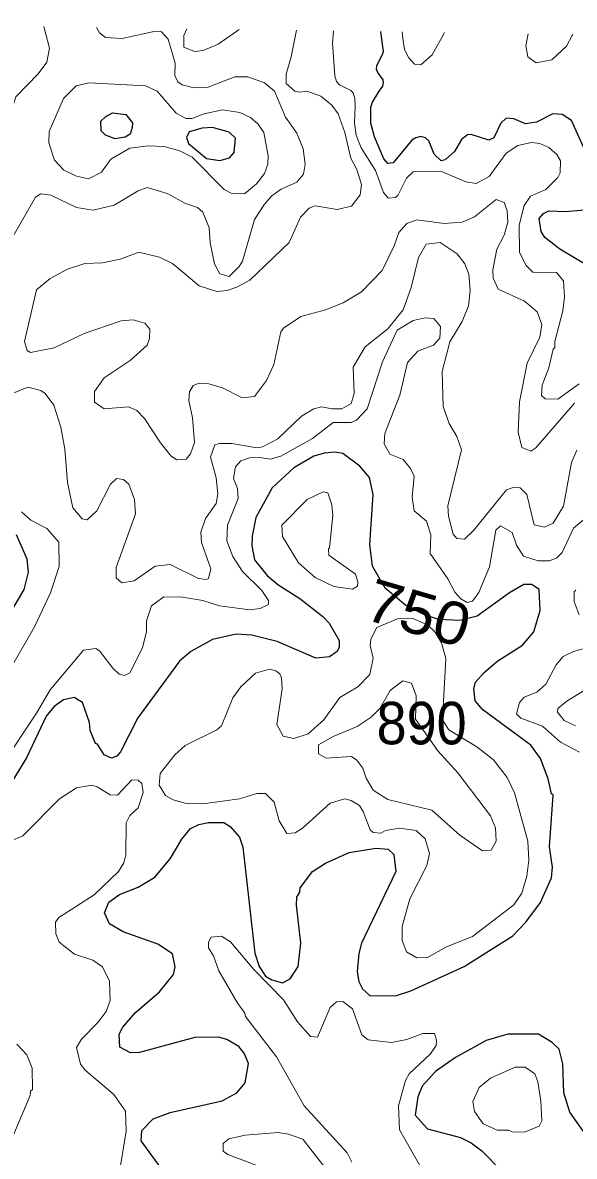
# Model space of a CAD drawing. Extents: x 763.2 to 816.8, y 7896.5 to 7952.7.
# Drawn here: x 782.278 to 784.355, y 7948.143 to 7952.411 of the extents above; entities that cross this region are included whole.
import ezdxf
from ezdxf.enums import TextEntityAlignment as Align

# ---------------------------------------------------------------- set-up
doc = ezdxf.new("R2010")
doc.units = 0
doc.header["$LTSCALE"] = 0.064
doc.layers.add('1', color=7, linetype='Continuous', lineweight=25)
doc.layers.add('2', color=7, linetype='Continuous', lineweight=13)
doc.layers.add('21', color=7, linetype='Continuous')
doc.layers.add('61', color=7, linetype='Continuous')

msp = doc.modelspace()

# ---------------------------------------------------------------- linework, layer by layer
at = {"layer": '1'}
for points in [[(784.3974, 7951.9263), (784.3441, 7952.0426), (784.3085, 7952.0657), (784.2734, 7952.0677), (784.2126, 7952.0368), (784.1707, 7952.0303), (784.1267, 7952.0492), (784.0986, 7952.051), (784.0786, 7952.0328), (784.0518, 7951.9768), (784.0325, 7951.9681), (783.9669, 7951.9902), (783.953, 7951.9887), (783.9294, 7951.9714), (783.9039, 7951.9253), (783.868, 7951.8943), (783.8532, 7951.8908), (783.827, 7951.9161), (783.8076, 7951.9664), (783.7946, 7951.9777), (783.7774, 7951.9823), (783.7585, 7951.9777), (783.743, 7951.9687), (783.6729, 7951.8834), (783.6523, 7951.8809), (783.6375, 7951.8986), (783.6019, 7951.9807), (783.5885, 7952.0327), (783.5884, 7952.0931), (783.5944, 7952.112), (783.6205, 7952.1527), (783.6339, 7952.172), (783.6368, 7952.185), (783.6352, 7952.1953), (783.6146, 7952.2228), (783.6099, 7952.2356), (783.6108, 7952.2488), (783.6339, 7952.2945), (783.636, 7952.3034), (783.6282, 7952.3576), (783.6267, 7952.3772)], [(784.3934, 7951.5035), (784.2998, 7951.5577), (784.2434, 7951.6016), (784.2306, 7951.6248), (784.2226, 7951.6734), (784.2386, 7951.6925), (784.2587, 7951.7027), (784.3219, 7951.6997), (784.4065, 7951.708)], [(782.6564, 7948.9888), (782.6051, 7949.0184), (782.586, 7949.0598), (782.6023, 7949.0997), (782.6416, 7949.1293), (782.7121, 7949.1564), (782.7755, 7949.1947), (782.8326, 7949.2626), (782.877, 7949.337), (782.909, 7949.3769), (782.9414, 7949.3924), (782.9769, 7949.3999), (783.0352, 7949.4005), (783.0594, 7949.3851), (783.0945, 7949.345), (783.1064, 7949.3075), (783.1512, 7948.9084), (783.1682, 7948.8574), (783.192, 7948.8211), (783.2162, 7948.8074), (783.2559, 7948.7968), (783.2852, 7948.8119), (783.3153, 7948.8581), (783.325, 7948.9453), (783.3089, 7949.0892), (783.3104, 7949.1194), (783.3214, 7949.1371), (783.3229, 7949.1539), (783.3692, 7949.2156), (783.4179, 7949.2464), (783.5076, 7949.2866), (783.6071, 7949.3034), (783.6535, 7949.2998), (783.6752, 7949.2796), (783.683, 7949.2158), (783.5539, 7948.946), (783.5435, 7948.9074), (783.5372, 7948.8376), (783.5437, 7948.8016), (783.5573, 7948.7739), (783.5852, 7948.7483), (783.6811, 7948.748), (783.739, 7948.7658), (783.9403, 7948.8584), (784.1239, 7948.9733), (784.1728, 7949.025), (784.2274, 7949.0982), (784.2695, 7949.1921), (784.2733, 7949.2315), (784.262, 7949.3085), (784.275, 7949.5027), (784.2686, 7949.5082), (784.2568, 7949.564), (784.2281, 7949.6405), (784.1916, 7949.6909), (784.0109, 7949.8242), (783.9816, 7949.8585), (783.976, 7949.9043), (783.9832, 7949.9284), (784.0135, 7949.9639), (784.0635, 7950.0061), (784.16, 7950.0679), (784.2027, 7950.1179), (784.2257, 7950.1982), (784.2228, 7950.2771), (784.1945, 7950.2957), (784.1644, 7950.2957), (784.1102, 7950.2645), (783.9888, 7950.1772), (783.9242, 7950.1606), (783.844, 7950.1639), (783.7884, 7950.1828), (783.72, 7950.2162), (783.6424, 7950.2815), (783.5949, 7950.3653), (783.5849, 7950.4459), (783.5978, 7950.6347), (783.584, 7950.6982), (783.5471, 7950.7413), (783.4835, 7950.7888), (783.4533, 7950.7941), (783.4132, 7950.7907), (783.3738, 7950.7789), (783.2983, 7950.7346), (783.2172, 7950.66), (783.1558, 7950.5486), (783.1412, 7950.4778), (783.1411, 7950.4416), (783.151, 7950.3891), (783.1981, 7950.3295), (783.2384, 7950.2959), (783.3207, 7950.2436), (783.4083, 7950.1752), (783.432, 7950.1499), (783.4695, 7950.0855)], [(782.1545, 7950.059), (782.2834, 7950.2772), (782.2995, 7950.3422), (782.2948, 7950.3918), (782.2545, 7950.4823)], [(783.2362, 7950.0814), (783.1404, 7950.1056), (783.0819, 7950.1088), (782.9926, 7950.0888), (782.9107, 7950.044), (782.8683, 7950.0069), (782.7118, 7949.7942), (782.6461, 7949.6665), (782.632, 7949.6493), (782.6121, 7949.6423), (782.5846, 7949.6549), (782.5591, 7949.6943), (782.5518, 7949.6969), (782.5316, 7949.7466), (782.5296, 7949.7769), (782.5033, 7949.8522), (782.4719, 7949.8702), (782.4313, 7949.8621), (782.3956, 7949.8364), (782.3663, 7949.8001), (782.2916, 7949.6428), (782.24, 7949.5593)], [(783.4695, 7950.0855), (783.4695, 7950.0596), (783.4617, 7950.0433), (783.4335, 7950.0235), (783.3817, 7950.0186), (783.2362, 7950.0814)], [(782.6415, 7948.6028), (782.6547, 7948.6297), (782.7018, 7948.6835), (782.7926, 7948.763), (782.845, 7948.8274), (782.8518, 7948.8571), (782.8419, 7948.9049), (782.787, 7948.9422), (782.6564, 7948.9888)], [(783.0155, 7948.592), (782.9258, 7948.59), (782.7171, 7948.5345), (782.6836, 7948.5332), (782.6438, 7948.554), (782.6415, 7948.6028)], [(782.8179, 7948.0721), (782.7241, 7948.2021), (782.726, 7948.2408), (782.7696, 7948.2842), (782.8329, 7948.3078), (783.0293, 7948.3522), (783.0838, 7948.3824), (783.1148, 7948.4202), (783.1277, 7948.4926), (783.1114, 7948.5311), (783.0917, 7948.5572), (783.0464, 7948.5834), (783.0155, 7948.592)], [(784.5695, 7948.0788), (784.4611, 7948.1578), (784.3962, 7948.2278), (784.3385, 7948.3093), (784.3148, 7948.3825), (784.3115, 7948.4918), (784.2984, 7948.5462), (784.2719, 7948.5717), (784.2197, 7948.6031), (784.1042, 7948.6033), (784.0223, 7948.5788), (783.9069, 7948.5147), (783.832, 7948.4626), (783.7825, 7948.4068), (783.7656, 7948.3668), (783.756, 7948.298), (783.8019, 7948.247)], [(783.8019, 7948.247), (783.9259, 7948.2142), (783.9661, 7948.1941), (784.0067, 7948.1635), (784.0818, 7948.0871), (784.1656, 7948.0388)]]:
    msp.add_lwpolyline(points, dxfattribs=at)
for points in [[(782.59, 7951.9879), (782.5729, 7952.0039), (782.5725, 7952.0402), (782.5902, 7952.0573), (782.6163, 7952.0717), (782.6666, 7952.065), (782.6918, 7952.0337), (782.6901, 7952.0163), (782.6826, 7951.9915), (782.6639, 7951.9797), (782.6257, 7951.9738)], [(783.0786, 7951.9762), (783.0549, 7951.999), (782.9925, 7952.0168), (782.9538, 7952.0136), (782.9048, 7952.0002), (782.8949, 7951.9781), (782.9019, 7951.9556), (782.9704, 7951.8998), (783.0202, 7951.8921), (783.0567, 7951.9023), (783.0743, 7951.922)]]:
    msp.add_lwpolyline(points, close=True, dxfattribs=at)
at = {"layer": '2'}
for points in [[(781.359, 7952.4108), (781.3575, 7952.4071), (781.3728, 7952.3532), (781.3861, 7952.2547), (781.3995, 7952.2152), (781.4224, 7952.185), (781.4732, 7952.1955), (781.5512, 7952.2437), (781.5825, 7952.2469), (781.6397, 7952.2305), (781.6956, 7952.2307), (781.7436, 7952.2468), (781.8185, 7952.2892), (781.8677, 7952.2881), (781.8816, 7952.2821), (782.1459, 7952.0037), (782.1931, 7951.9973), (782.2149, 7952.0158), (782.2514, 7952.1322), (782.3363, 7952.2179), (782.3685, 7952.262), (782.3783, 7952.3154), (782.357, 7952.3961)], [(782.5556, 7952.3931), (782.5574, 7952.3899), (782.567, 7952.3726), (782.5899, 7952.3556), (782.652, 7952.3507), (782.7665, 7952.3767), (782.7985, 7952.3775), (782.826, 7952.3486), (782.8517, 7952.2585), (782.8506, 7952.2114), (782.862, 7952.1882), (782.8783, 7952.1766), (782.9216, 7952.1649), (782.9761, 7952.168), (783.0768, 7952.2075), (783.1253, 7952.2073), (783.1877, 7952.1849), (783.2262, 7952.1532), (783.2674, 7952.0554), (783.3104, 7951.9951), (783.3334, 7951.9358), (783.3416, 7951.8779), (783.3349, 7951.84), (783.3094, 7951.8105), (783.2516, 7951.7843), (783.2157, 7951.7595), (783.1879, 7951.7281), (783.1508, 7951.6695), (783.1048, 7951.5124), (783.0931, 7951.4924), (783.0554, 7951.4551), (783.0206, 7951.4655), (782.9998, 7951.5026), (782.9834, 7951.5814), (782.9796, 7951.6382), (782.9565, 7951.6969), (782.9359, 7951.7152), (782.8907, 7951.7296), (782.8216, 7951.7673), (782.7462, 7951.7902), (782.7119, 7951.7776), (782.6218, 7951.7244), (782.543, 7951.7047), (782.4803, 7951.7156), (782.3838, 7951.761), (782.3454, 7951.7666), (782.3257, 7951.7534), (782.1567, 7951.4598)], [(783.7239, 7951.6544), (783.694, 7951.6214), (783.6765, 7951.5709), (783.6316, 7951.4782), (783.554, 7951.3979), (783.4848, 7951.3558), (783.4179, 7951.3302), (783.3246, 7951.3049), (783.2602, 7951.2614), (783.2494, 7951.2465), (783.2229, 7951.1239), (783.1961, 7951.0641), (783.1505, 7951.0032), (783.1045, 7950.9982), (783.0302, 7951.0359), (782.9786, 7951.0508), (782.9421, 7951.0538), (782.9194, 7951.0444), (782.9058, 7951.0211), (782.9028, 7950.9882), (782.9173, 7950.9232), (782.9241, 7950.8303), (782.9092, 7950.7882), (782.8935, 7950.7671), (782.8575, 7950.7647), (782.8365, 7950.7785), (782.796, 7950.8288), (782.7368, 7950.9207), (782.7076, 7950.9513), (782.6762, 7950.965), (782.5844, 7950.957), (782.5479, 7950.9824), (782.5484, 7951.0219), (782.5846, 7951.0739), (782.6828, 7951.139), (782.7461, 7951.197), (782.7552, 7951.2221), (782.7567, 7951.257), (782.7373, 7951.2797), (782.6934, 7951.2922), (782.6487, 7951.289), (782.5094, 7951.2408), (782.3957, 7951.1873), (782.3066, 7951.1692), (782.2946, 7951.1763), (782.285, 7951.21), (782.3293, 7951.4048), (782.3811, 7951.4472), (782.447, 7951.4824), (782.5112, 7951.5037), (782.5777, 7951.5073), (782.6442, 7951.5204), (782.715, 7951.5466), (782.7934, 7951.5286), (782.8414, 7951.5044), (782.942, 7951.4198), (783.0083, 7951.3992), (783.0481, 7951.4028), (783.0839, 7951.4148), (783.1326, 7951.4419), (783.2807, 7951.5838), (783.3244, 7951.6788), (783.3565, 7951.7127), (783.3793, 7951.7207), (783.4622, 7951.708), (783.5156, 7951.7198), (783.5484, 7951.7623), (783.5536, 7951.8012), (783.5364, 7951.8587), (783.5128, 7951.9012), (783.4905, 7951.9977), (783.4662, 7952.0678), (783.4422, 7952.1003), (783.4002, 7952.1337), (783.3479, 7952.1528), (783.3188, 7952.1486), (783.3027, 7952.1533), (783.2694, 7952.1821), (783.2695, 7952.2164), (783.2889, 7952.2816), (783.3082, 7952.382)], [(782.8958, 7952.3881), (782.8958, 7952.388), (782.8848, 7952.3629), (782.8849, 7952.3183), (782.9242, 7952.3029), (782.9577, 7952.3064), (783.0139, 7952.3305), (783.0836, 7952.3785), (783.0933, 7952.3852)], [(783.4481, 7952.3799), (783.4479, 7952.3772), (783.4441, 7952.3347), (783.4534, 7952.211), (783.4596, 7952.1894), (783.4702, 7952.177), (783.513, 7952.1556), (783.5222, 7952.1461), (783.5285, 7952.1254), (783.5302, 7952.0956), (783.5274, 7952.0336), (783.5334, 7951.9867), (783.5524, 7951.9391), (783.6067, 7951.8544), (783.6359, 7951.7717), (783.6544, 7951.7496), (783.6806, 7951.7521), (783.6908, 7951.7599), (783.7227, 7951.825), (783.7485, 7951.8499), (783.855, 7951.8508), (783.9458, 7951.8117), (783.9851, 7951.805), (784.0338, 7951.8317), (784.0988, 7951.9191), (784.1424, 7951.9489), (784.193, 7951.9592), (784.225, 7951.956), (784.2591, 7951.9409), (784.2886, 7951.9143), (784.303, 7951.8906), (784.3014, 7951.8457), (784.2933, 7951.8285), (784.2476, 7951.7823), (784.1899, 7951.7571), (784.1665, 7951.722), (784.1469, 7951.6486), (784.1487, 7951.546), (784.1741, 7951.4963), (784.1992, 7951.4711), (784.2876, 7951.4698), (784.3145, 7951.4388), (784.3178, 7951.3783), (784.3113, 7951.3257), (784.2818, 7951.21), (784.2815, 7951.1875), (784.2752, 7951.1815), (784.2585, 7951.1113), (784.234, 7951.0456), (784.2309, 7951.0068), (784.2453, 7950.9944), (784.2929, 7950.9933), (784.3732, 7951.0507)], [(783.7061, 7952.376), (783.7096, 7952.3523), (783.7158, 7952.3097), (783.7311, 7952.2785), (783.7536, 7952.2541), (783.7764, 7952.2519), (783.8201, 7952.2903), (783.856, 7952.3555), (783.866, 7952.3736)], [(784.349, 7952.3664), (784.3466, 7952.3619), (784.3253, 7952.3219), (784.2698, 7952.2709), (784.2108, 7952.2602), (784.18, 7952.2818), (784.1717, 7952.3242), (784.1798, 7952.3621), (784.1813, 7952.3689)], [(784.0609, 7951.7451), (783.9792, 7951.6801), (783.9325, 7951.6601), (783.8642, 7951.6554), (783.7623, 7951.6682), (783.7239, 7951.6544)], [(784.3553, 7950.9785), (784.2097, 7950.8098), (784.1913, 7950.7978), (784.1574, 7950.812), (784.1437, 7950.8689), (784.1487, 7950.9839), (784.1767, 7951.1287), (784.2255, 7951.2265), (784.2323, 7951.2745), (784.2154, 7951.3219), (784.1675, 7951.3625), (784.0677, 7951.4079), (784.0488, 7951.4484), (784.0483, 7951.48), (784.0629, 7951.5588), (784.0907, 7951.6103), (784.1043, 7951.6595), (784.1025, 7951.7022), (784.0905, 7951.7341), (784.0609, 7951.7451)], [(783.4789, 7950.9569), (783.5146, 7950.9774), (783.5255, 7951.0146), (783.5225, 7951.1145), (783.5672, 7951.1903), (783.6526, 7951.2581), (783.7105, 7951.3304), (783.741, 7951.4144), (783.7675, 7951.5262), (783.7974, 7951.5764), (783.8497, 7951.583), (783.9137, 7951.5401), (783.9431, 7951.5025), (783.9576, 7951.4637), (783.9628, 7951.4032), (783.9562, 7951.3448), (783.9331, 7951.2856), (783.8864, 7951.209), (783.8577, 7951.0976), (783.8612, 7950.9661), (783.8834, 7950.9023), (783.9129, 7950.853), (783.9298, 7950.8024), (783.8791, 7950.592), (783.8806, 7950.5533), (783.8992, 7950.4849), (783.9126, 7950.4687), (783.9412, 7950.466), (783.9763, 7950.5006), (784.0997, 7950.6527), (784.1246, 7950.661), (784.1508, 7950.6603), (784.1758, 7950.6352), (784.2039, 7950.5208), (784.2426, 7950.5116), (784.2749, 7950.5267), (784.314, 7950.5907), (784.3443, 7950.7556), (784.3637, 7950.8018)], [(783.848, 7951.2227), (783.8509, 7951.2666), (783.8253, 7951.2978), (783.7934, 7951.3003), (783.7481, 7951.2901), (783.6877, 7951.2528)], [(783.6877, 7951.2528), (783.6325, 7951.1344), (783.5751, 7950.9576), (783.5349, 7950.914), (783.5144, 7950.906), (783.447, 7950.9057), (783.3685, 7950.8455), (783.2495, 7950.7795), (783.2097, 7950.7679), (783.17, 7950.7744), (783.1313, 7950.7727), (783.0986, 7950.7618), (783.0789, 7950.7394), (783.0721, 7950.6949), (783.0867, 7950.6578), (783.0885, 7950.6198), (783.0491, 7950.5197), (783.0459, 7950.4607), (783.0689, 7950.4016), (783.1053, 7950.3444), (783.1782, 7950.2736), (783.2028, 7950.2351), (783.2031, 7950.221), (783.1716, 7950.2052), (783.1331, 7950.201), (783.0185, 7950.2152), (782.9564, 7950.2355), (782.8795, 7950.2483), (782.8087, 7950.2498), (782.7629, 7950.216), (782.7436, 7950.1589), (782.7433, 7950.1194), (782.7288, 7950.057), (782.6811, 7949.9634), (782.6607, 7949.9531), (782.6411, 7949.9582), (782.6166, 7949.9808), (782.5671, 7950.0466), (782.5529, 7950.0546), (782.5064, 7950.049), (782.3806, 7949.8991), (782.33, 7949.8118), (782.1981, 7949.6132)], [(784.3898, 7950.5388), (784.3521, 7950.5074), (784.3086, 7950.4159), (784.2895, 7950.3963), (784.2611, 7950.3849), (784.2184, 7950.3847), (784.1629, 7950.4021), (784.1371, 7950.4441), (784.1204, 7950.4917), (784.0769, 7950.5163), (784.0594, 7950.5), (784.035, 7950.362), (783.9952, 7950.2661), (783.9713, 7950.2329), (783.9512, 7950.2285), (783.9274, 7950.2422), (783.9055, 7950.2675), (783.8789, 7950.317), (783.8123, 7950.413), (783.8149, 7950.4822), (783.798, 7950.5344), (783.7524, 7950.5731), (783.7442, 7950.6247), (783.7522, 7950.7031), (783.7378, 7950.7322), (783.7099, 7950.7659), (783.6601, 7950.7865), (783.6392, 7950.8255), (783.6409, 7950.8648), (783.6977, 7951.0082), (783.7263, 7951.131), (783.7655, 7951.1747), (783.8244, 7951.1972), (783.848, 7951.2227)], [(782.1242, 7950.9686), (782.2971, 7951.039), (782.3466, 7951.0267), (782.3628, 7951.0151), (782.3945, 7950.9707), (782.421, 7950.8885), (782.436, 7950.8051), (782.4462, 7950.6802), (782.4666, 7950.5845), (782.5019, 7950.543), (782.521, 7950.5387), (782.557, 7950.573), (782.6083, 7950.6736), (782.6304, 7950.6949), (782.6572, 7950.6905), (782.6775, 7950.6741), (782.6988, 7950.6157), (782.7023, 7950.5621), (782.6303, 7950.3593), (782.6294, 7950.3214), (782.6508, 7950.3026), (782.6976, 7950.3097), (782.7769, 7950.3653), (782.8334, 7950.3717), (782.9393, 7950.3181), (782.9684, 7950.3142), (782.9778, 7950.319), (782.9866, 7950.3549), (782.9507, 7950.4534), (782.9489, 7950.4934), (782.9663, 7950.5448), (783.0058, 7950.6013), (783.0127, 7950.6374), (783.0061, 7950.6979), (782.9851, 7950.7754), (783.0009, 7950.8211), (783.0176, 7950.827), (783.0649, 7950.827), (783.1602, 7950.8108), (783.1804, 7950.814), (783.2386, 7950.8439)], [(783.2386, 7950.8439), (783.3274, 7950.9297), (783.3743, 7950.9568), (783.4034, 7950.9651), (783.4426, 7950.9566), (783.4789, 7950.9569)], [(782.2409, 7949.9944), (782.3216, 7950.1365), (782.382, 7950.264), (782.415, 7950.3633), (782.4142, 7950.4557), (782.368, 7950.5065), (782.3085, 7950.5375), (782.2729, 7950.5696)], [(784.3734, 7950.1821), (784.3546, 7950.2313), (784.354, 7950.2686), (784.3605, 7950.2742)], [(784.3738, 7949.6652), (784.3027, 7949.7021), (784.2355, 7949.762), (784.1529, 7949.7922), (784.1372, 7949.8096), (784.1483, 7949.852), (784.1662, 7949.8716), (784.2132, 7949.8907), (784.2478, 7949.9205), (784.2863, 7949.9932), (784.3127, 7950.0244), (784.3521, 7950.0436), (784.4328, 7950.0663)], [(784.4324, 7949.9219), (784.3264, 7949.8566), (784.2924, 7949.8287), (784.2918, 7949.8154), (784.3169, 7949.7843), (784.3588, 7949.7638)], [(782.4152, 7948.95), (782.402, 7948.9804), (782.4017, 7949.0251), (782.4143, 7949.0419), (782.5467, 7949.1282), (782.6386, 7949.2154), (782.6581, 7949.2483), (782.6657, 7949.2785), (782.667, 7949.3987), (782.6811, 7949.4265), (782.7129, 7949.4557), (782.7317, 7949.5127), (782.7266, 7949.5464), (782.7131, 7949.5599), (782.6887, 7949.5603), (782.635, 7949.5025), (782.6065, 7949.5039), (782.5582, 7949.5348), (782.5378, 7949.5399), (782.4798, 7949.53), (782.4164, 7949.4892), (782.2786, 7949.3496), (782.2077, 7949.32)], [(783.5166, 7948.1214), (783.4992, 7948.1563), (783.3371, 7948.3334), (783.2331, 7948.5179), (783.1167, 7948.6696), (783.1145, 7948.6822), (783.0848, 7948.7225), (783.0163, 7948.8418), (782.9965, 7948.8986), (782.977, 7948.9275), (782.9771, 7948.9497), (782.9877, 7948.9684), (783.0265, 7948.9714), (783.0606, 7948.9502), (783.1477, 7948.8468), (783.26, 7948.7328), (783.3127, 7948.6496), (783.3614, 7948.5939), (783.3882, 7948.5914), (783.4359, 7948.7034), (783.4591, 7948.725), (783.4835, 7948.7261), (783.5196, 7948.6982), (783.5548, 7948.6006), (783.5781, 7948.5824), (783.667, 7948.5723), (783.7238, 7948.5831), (783.7842, 7948.6056), (783.8281, 7948.6061), (783.836, 7948.5811), (783.8341, 7948.5606), (783.8128, 7948.5293), (783.7333, 7948.4543), (783.7196, 7948.4285), (783.6934, 7948.3339), (783.6965, 7948.2426), (783.7726, 7948.1081)], [(782.6644, 7948.3137), (782.6212, 7948.3756), (782.5129, 7948.4676), (782.4952, 7948.4906), (782.4807, 7948.5533), (782.4986, 7948.5837), (782.5613, 7948.6484), (782.5914, 7948.6884), (782.607, 7948.7299), (782.6049, 7948.8023), (782.5779, 7948.8572), (782.5415, 7948.8818), (782.4732, 7948.9047), (782.4152, 7948.95)], [(782.2551, 7948.5655), (782.2933, 7948.5255), (782.3129, 7948.4746), (782.3144, 7948.3944), (782.3066, 7948.388), (782.3061, 7948.3725), (782.2325, 7948.1999)], [(782.7294, 7947.888), (782.6814, 7947.9489), (782.655, 7948.0269), (782.6465, 7948.1071), (782.6676, 7948.238), (782.6644, 7948.3137)], [(783.1597, 7948.1084), (783.05, 7948.1505), (783.0329, 7948.1633), (783.0325, 7948.1913), (783.0533, 7948.209), (783.116, 7948.2234), (783.2391, 7948.2335), (783.2791, 7948.2271), (783.3323, 7948.208), (783.4436, 7948.0663)]]:
    msp.add_lwpolyline(points, dxfattribs=at)
for points in [[(782.398, 7951.8938), (782.376, 7951.9588), (782.3771, 7952.0007), (782.4318, 7952.1248), (782.4787, 7952.1733), (782.5281, 7952.1846), (782.7406, 7952.1732), (782.7837, 7952.1524), (782.8562, 7952.07), (782.8914, 7952.05), (782.9148, 7952.0501), (782.961, 7952.0679), (783.03, 7952.0826), (783.0957, 7952.0724), (783.135, 7952.0542), (783.1644, 7952.0293), (783.1862, 7951.9968), (783.2019, 7951.9094), (783.2003, 7951.8777), (783.1879, 7951.8431), (783.1586, 7951.8044), (783.1133, 7951.7671), (783.0632, 7951.7688), (783.0366, 7951.7822), (782.9153, 7951.9039), (782.869, 7951.9279), (782.8098, 7951.9443), (782.7499, 7951.9478), (782.681, 7951.9379), (782.6094, 7951.8972), (782.5743, 7951.8481), (782.5255, 7951.823), (782.4798, 7951.8331), (782.4326, 7951.8551)], [(783.4451, 7950.5559), (783.4416, 7950.596), (783.4268, 7950.6407), (783.4097, 7950.6444), (783.349, 7950.6157), (783.254, 7950.5192), (783.2565, 7950.4771), (783.3163, 7950.3775), (783.3794, 7950.3226), (783.4494, 7950.2884), (783.5202, 7950.2787), (783.5389, 7950.2895), (783.5402, 7950.3055), (783.5308, 7950.3349), (783.431, 7950.406), (783.4288, 7950.43), (783.4336, 7950.4339)], [(784.1269, 7949.0898), (784.1566, 7949.1343), (784.1763, 7949.1985), (784.183, 7949.2582), (784.1797, 7949.3293), (784.13, 7949.512), (784.1024, 7949.5698), (784.05, 7949.6355), (783.988, 7949.6844), (783.8829, 7949.7487), (783.8584, 7949.7858), (783.8708, 7950.0174), (783.8546, 7950.0764), (783.8309, 7950.1166), (783.802, 7950.1438), (783.7469, 7950.1681), (783.6887, 7950.1665), (783.6115, 7950.1334), (783.5881, 7950.09), (783.5866, 7950.0657), (783.5978, 7950.0186), (783.5843, 7949.9573), (783.5394, 7949.9105), (783.4715, 7949.8701), (783.4118, 7949.7864), (783.3523, 7949.7339), (783.2992, 7949.7162), (783.2591, 7949.725), (783.2349, 7949.7694), (783.2544, 7949.9025), (783.2528, 7949.9446), (783.2456, 7949.9597), (783.2308, 7949.9709), (783.2069, 7949.9771), (783.1549, 7949.9626), (783.0996, 7949.9111), (783.0688, 7949.8689), (783.0259, 7949.7642), (783.0093, 7949.7493), (782.8897, 7949.6898), (782.8502, 7949.655), (782.7956, 7949.5846), (782.7912, 7949.5403), (782.8154, 7949.5014), (782.8446, 7949.4848), (782.8895, 7949.4726), (782.9555, 7949.4696), (783.0944, 7949.4892), (783.1594, 7949.5087), (783.1914, 7949.5089), (783.2241, 7949.4761), (783.2439, 7949.4063), (783.2729, 7949.3581), (783.3036, 7949.3614), (783.3308, 7949.3783), (783.4354, 7949.4727), (783.4901, 7949.4884), (783.5147, 7949.4826), (783.5454, 7949.4635), (783.5599, 7949.4417), (783.5856, 7949.3725), (783.5972, 7949.3627), (783.6268, 7949.3596), (783.6441, 7949.3693), (783.6966, 7949.379), (783.7592, 7949.3695), (783.7933, 7949.338), (783.8099, 7949.2827), (783.7991, 7949.2384), (783.7361, 7949.1129), (783.7067, 7949.0084), (783.7065, 7948.956), (783.7227, 7948.9132), (783.7617, 7948.8899), (783.8022, 7948.8915), (783.8741, 7948.9321), (783.9716, 7948.9713)], [(784.039, 7949.4247), (783.9167, 7949.5875), (783.8407, 7949.6692), (783.7563, 7949.7886), (783.759, 7949.8773), (783.7419, 7949.925), (783.7091, 7949.933), (783.6608, 7949.897), (783.6221, 7949.829), (783.5897, 7949.7967), (783.5377, 7949.7609), (783.4462, 7949.724), (783.3914, 7949.6927), (783.3913, 7949.6589), (783.4201, 7949.6426), (783.5162, 7949.6487), (783.5361, 7949.6347), (783.5585, 7949.6047), (783.571, 7949.5666), (783.5971, 7949.5215), (783.6531, 7949.487), (783.8186, 7949.4469), (783.9239, 7949.3528), (784.0089, 7949.2929), (784.042, 7949.2959), (784.0611, 7949.3293), (784.0586, 7949.3803)], [(784.1079, 7948.2414), (784.1203, 7948.2354), (784.1672, 7948.234), (784.2221, 7948.2572), (784.2321, 7948.2765), (784.2291, 7948.3522), (784.2173, 7948.4234), (784.2056, 7948.4538), (784.1692, 7948.4785), (784.1319, 7948.4786), (784.039, 7948.4378), (783.997, 7948.4023), (783.9722, 7948.3497), (783.9791, 7948.3117), (784.0119, 7948.2656), (784.0641, 7948.2422)]]:
    msp.add_lwpolyline(points, close=True, dxfattribs=at)

# ---------------------------------------------------------------- texts
at = {"layer": '21', "width": 0.95}
msp.add_text('890', height=0.16, dxfattribs=at).set_placement((783.6103, 7949.6942))
at = {"layer": '61', "width": 1.1}
msp.add_text('750', height=0.16, rotation=343.648, dxfattribs=at).set_placement((783.7458, 7950.1119), align=Align.CENTER)

doc.saveas('drawing.dxf')
